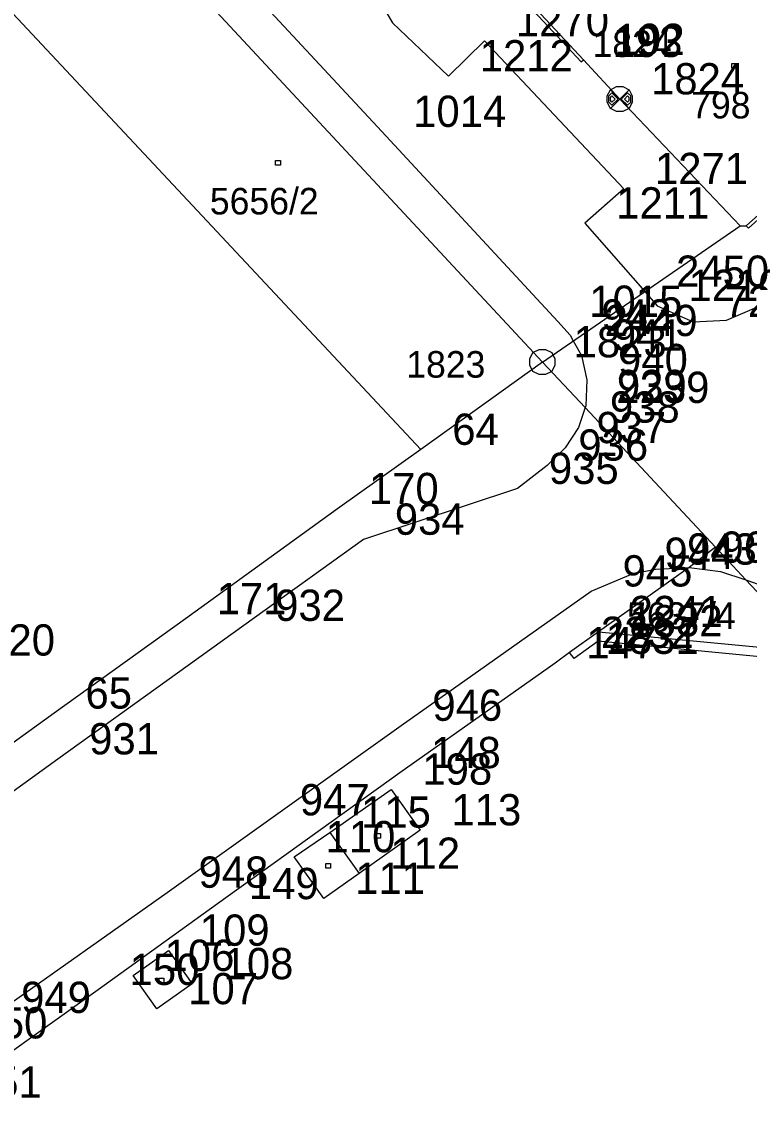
# Model space of a CAD drawing. Extents: x -822293 to -820259, y -1071573 to -1068794.
# Drawn here: x -821588.1 to -821541.6, y -1070084.3 to -1070015.1 of the extents above; entities that cross this region are included whole.
import ezdxf

# ---------------------------------------------------------------- set-up
doc = ezdxf.new("R2010")
doc.units = 0
for name, color, linetype in [('Vrstva 11', 7, 'Continuous'), ('Vrstva 14', 7, 'Continuous'), ('Vrstva 16', 7, 'Continuous'), ('Vrstva 2', 7, 'Continuous'), ('Vrstva 3', 7, 'Continuous'), ('Vrstva 5', 7, 'Continuous'), ('Vrstva 6', 7, 'Continuous'), ('Vrstva 8', 7, 'Continuous'), ('Vrstva 9', 7, 'Continuous')]:
    doc.layers.add(name, color=color, linetype=linetype)

# ---------------------------------------------------------------- blocks, each defined once
blk = doc.blocks.new('Z402')
at = {"layer": 'Vrstva 2'}
for p, q in [((-10, 10), (20, 10)), ((-10, -20), (-10, 10)), ((20, 10), (20, -20)), ((20, -20), (-10, -20))]:
    blk.add_line(p, q, dxfattribs=at)
blk = doc.blocks.new('Z101')
at = {"layer": 'Vrstva 2'}
for p, q in [((-60, 60), (-20, 80)), ((-20, 80), (20, 80)), ((20, 80), (60, 60)), ((-80, 20), (-60, 60)), ((-80, -20), (-80, 20)), ((0, 0), (0, 0)), ((60, 60), (80, 20)), ((80, 20), (80, -20)), ((-60, -60), (-80, -20)), ((-20, -80), (-60, -60)), ((60, -60), (20, -80)), ((80, -20), (60, -60)), ((20, -80), (-20, -80))]:
    blk.add_line(p, q, dxfattribs=at)
blk = doc.blocks.new('Z103')
at = {"layer": 'Vrstva 2'}
for p, q in [((-60, 60), (-20, 80)), ((-20, 80), (20, 80)), ((20, 80), (60, 60)), ((-80, 20), (-60, 60)), ((-80, -20), (-80, 20)), ((-70, 20), (-50, 40)), ((-70, -20), (-70, 20)), ((-60, -60), (60, 60)), ((-60, 60), (60, -60)), ((-60, 10), (-50, 20)), ((-60, -10), (-60, 10)), ((-50, 40), (-10, 0)), ((-50, 20), (-30, 0)), ((-10, 0), (-50, -40)), ((-30, 0), (-50, -20)), ((50, 40), (10, 0)), ((10, 0), (50, -40)), ((50, 20), (30, 0)), ((30, 0), (50, -20)), ((70, 20), (50, 40)), ((60, 10), (50, 20)), ((60, 60), (80, 20)), ((60, -10), (60, 10)), ((70, -20), (70, 20)), ((80, 20), (80, -20)), ((-60, -60), (-80, -20)), ((-50, -40), (-70, -20)), ((-50, -20), (-60, -10)), ((-20, -80), (-60, -60)), ((60, -60), (20, -80)), ((50, -20), (60, -10)), ((50, -40), (70, -20)), ((80, -20), (60, -60)), ((20, -80), (-20, -80))]:
    blk.add_line(p, q, dxfattribs=at)

msp = doc.modelspace()

# ---------------------------------------------------------------- linework, layer by layer
at = {"layer": 'Vrstva 2'}
for p, q in [((-821554.79, -1070036.9), (-821584.38, -1070005.07)), ((-821591.45, -1070011.59), (-821562.55, -1070042.5)), ((-821555.49, -1070014), (-821552.15, -1070017.56)), ((-821552.15, -1070017.56), (-821549.84, -1070020.08)), ((-821549.84, -1070020.08), (-821542.15, -1070028.19)), ((-821541.75, -1070028.19), (-821538.59, -1070025.33)), ((-821554.79, -1070036.9), (-821542.15, -1070028.19)), ((-821542.15, -1070028.19), (-821541.75, -1070028.19)), ((-821554.79, -1070036.9), (-821562.55, -1070042.5)), ((-821554.79, -1070036.9), (-821552.06, -1070039.82)), ((-821552.06, -1070039.82), (-821543.73, -1070048.74)), ((-821562.55, -1070042.5), (-821567.88, -1070046.29)), ((-821567.88, -1070046.29), (-821577.61, -1070053.33)), ((-821543.73, -1070048.74), (-821545.4, -1070050.04)), ((-821541.77, -1070050.84), (-821543.73, -1070048.74)), ((-821545.4, -1070050.04), (-821551.21, -1070054.16)), ((-821527.48, -1070066.2), (-821541.77, -1070050.84)), ((-821577.61, -1070053.33), (-821586, -1070059.37)), ((-821551.21, -1070054.16), (-821553.05, -1070055.49)), ((-821551.21, -1070054.16), (-821538.84, -1070055.34)), ((-821553.05, -1070055.49), (-821553.98, -1070056.16)), ((-821553.98, -1070056.16), (-821563.91, -1070063.18)), ((-821586, -1070059.37), (-821594.97, -1070065.81)), ((-821563.91, -1070063.18), (-821575.55, -1070071.56)), ((-821575.55, -1070071.56), (-821583.18, -1070077.05)), ((-821583.18, -1070077.05), (-821593.26, -1070084.26))]:
    msp.add_line(p, q, dxfattribs=at)
at = {"layer": 'Vrstva 3'}
for p, q in [((-821577.41, -1070008.85), (-821565.05, -1070022.16)), ((-821555.64, -1070014.14), (-821552.3, -1070017.69)), ((-821564.78, -1070014.52), (-821564.36, -1070015.21)), ((-821564.36, -1070015.21), (-821560.79, -1070018.61)), ((-821560.79, -1070018.61), (-821558.48, -1070016.36)), ((-821558.48, -1070016.36), (-821549.59, -1070025.82)), ((-821552.3, -1070017.69), (-821552.15, -1070017.56)), ((-821565.05, -1070022.16), (-821553.79, -1070034.31)), ((-821549.59, -1070025.82), (-821552.07, -1070028.02)), ((-821538.45, -1070025.48), (-821541.62, -1070028.34)), ((-821552.07, -1070028.02), (-821548.24, -1070032.39)), ((-821541.62, -1070028.34), (-821541.75, -1070028.19)), ((-821548.24, -1070032.39), (-821547.44, -1070033.3)), ((-821547.44, -1070033.3), (-821545.14, -1070034.33)), ((-821543.01, -1070034.22), (-821540.33, -1070033.07)), ((-821553.79, -1070034.31), (-821553.01, -1070035.19)), ((-821545.14, -1070034.33), (-821543.01, -1070034.22)), ((-821553.01, -1070035.19), (-821552.81, -1070035.54)), ((-821552.81, -1070035.54), (-821552.28, -1070036.48)), ((-821552.28, -1070036.48), (-821551.95, -1070038.04)), ((-821551.95, -1070038.04), (-821552.02, -1070039.7)), ((-821552.02, -1070039.7), (-821552.06, -1070039.82)), ((-821552.06, -1070039.82), (-821552.47, -1070041.08)), ((-821552.47, -1070041.08), (-821553.33, -1070042.39)), ((-821553.33, -1070042.39), (-821554.49, -1070043.51)), ((-821554.49, -1070043.51), (-821556.37, -1070045)), ((-821556.37, -1070045), (-821566.22, -1070048.25)), ((-821566.22, -1070048.25), (-821573.87, -1070053.76)), ((-821547.54, -1070050.16), (-821545.4, -1070050.04)), ((-821545.4, -1070050.04), (-821543.41, -1070050.29)), ((-821551.66, -1070051.56), (-821548.98, -1070050.43)), ((-821548.98, -1070050.43), (-821547.54, -1070050.16)), ((-821543.41, -1070050.29), (-821541.77, -1070050.84)), ((-821541.77, -1070050.84), (-821540.63, -1070051.23)), ((-821563.82, -1070060.15), (-821551.66, -1070051.56)), ((-821573.87, -1070053.76), (-821585.76, -1070062.3)), ((-821551.22, -1070054.75), (-821552.75, -1070055.87)), ((-821539.11, -1070055.92), (-821551.22, -1070054.75)), ((-821552.75, -1070055.87), (-821553.05, -1070055.49)), ((-821572.29, -1070066.2), (-821563.82, -1070060.15)), ((-821585.76, -1070062.3), (-821596.19, -1070069.84)), ((-821568.38, -1070066.99), (-821564.46, -1070064.24)), ((-821564.46, -1070064.24), (-821562.6, -1070066.84)), ((-821578.77, -1070070.83), (-821572.29, -1070066.2)), ((-821570.65, -1070068.56), (-821568.38, -1070066.99)), ((-821568.38, -1070066.99), (-821566.51, -1070069.62)), ((-821562.6, -1070066.84), (-821566.51, -1070069.62)), ((-821568.75, -1070071.22), (-821570.65, -1070068.56)), ((-821566.51, -1070069.62), (-821568.75, -1070071.22)), ((-821590.11, -1070078.84), (-821578.77, -1070070.83)), ((-821580.94, -1070076.15), (-821578.69, -1070074.54)), ((-821578.69, -1070074.54), (-821577.17, -1070076.68)), ((-821579.43, -1070078.28), (-821580.94, -1070076.15)), ((-821577.17, -1070076.68), (-821579.43, -1070078.28))]:
    msp.add_line(p, q, dxfattribs=at)
at = {"layer": 'Vrstva 8'}
for p, q in [((-821564.36, -1070015.21), (-821564.36, -1070015.21)), ((-821558.48, -1070016.36), (-821558.48, -1070016.36)), ((-821552.15, -1070017.56), (-821552.15, -1070017.56)), ((-821552.3, -1070017.69), (-821552.3, -1070017.69)), ((-821560.79, -1070018.61), (-821560.79, -1070018.61)), ((-821549.84, -1070020.08), (-821549.84, -1070020.08)), ((-821565.05, -1070022.16), (-821565.05, -1070022.16)), ((-821549.59, -1070025.82), (-821549.59, -1070025.82)), ((-821552.07, -1070028.02), (-821552.07, -1070028.02)), ((-821542.15, -1070028.19), (-821542.15, -1070028.19)), ((-821541.75, -1070028.19), (-821541.75, -1070028.19)), ((-821541.62, -1070028.34), (-821541.62, -1070028.34)), ((-821548.24, -1070032.39), (-821548.24, -1070032.39)), ((-821547.44, -1070033.3), (-821547.44, -1070033.3)), ((-821553.79, -1070034.31), (-821553.79, -1070034.31)), ((-821545.14, -1070034.33), (-821545.14, -1070034.33)), ((-821543.01, -1070034.22), (-821543.01, -1070034.22)), ((-821553.01, -1070035.19), (-821553.01, -1070035.19)), ((-821552.81, -1070035.54), (-821552.81, -1070035.54)), ((-821554.79, -1070036.9), (-821554.79, -1070036.9)), ((-821552.28, -1070036.48), (-821552.28, -1070036.48)), ((-821551.95, -1070038.04), (-821551.95, -1070038.04)), ((-821552.02, -1070039.7), (-821552.02, -1070039.7)), ((-821552.06, -1070039.82), (-821552.06, -1070039.82)), ((-821552.47, -1070041.08), (-821552.47, -1070041.08)), ((-821553.33, -1070042.39), (-821553.33, -1070042.39)), ((-821562.55, -1070042.5), (-821562.55, -1070042.5)), ((-821554.49, -1070043.51), (-821554.49, -1070043.51)), ((-821556.37, -1070045), (-821556.37, -1070045)), ((-821567.88, -1070046.29), (-821567.88, -1070046.29)), ((-821566.22, -1070048.25), (-821566.22, -1070048.25)), ((-821543.73, -1070048.74), (-821543.73, -1070048.74)), ((-821545.4, -1070050.04), (-821545.4, -1070050.04)), ((-821548.98, -1070050.43), (-821548.98, -1070050.43)), ((-821547.54, -1070050.16), (-821547.54, -1070050.16)), ((-821543.41, -1070050.29), (-821543.41, -1070050.29)), ((-821541.77, -1070050.84), (-821541.77, -1070050.84)), ((-821551.66, -1070051.56), (-821551.66, -1070051.56)), ((-821577.61, -1070053.33), (-821577.61, -1070053.33)), ((-821573.87, -1070053.76), (-821573.87, -1070053.76)), ((-821551.21, -1070054.16), (-821551.21, -1070054.16)), ((-821551.22, -1070054.75), (-821551.22, -1070054.75)), ((-821553.05, -1070055.49), (-821553.05, -1070055.49)), ((-821553.98, -1070056.16), (-821553.98, -1070056.16)), ((-821552.75, -1070055.87), (-821552.75, -1070055.87)), ((-821586, -1070059.37), (-821586, -1070059.37)), ((-821563.82, -1070060.15), (-821563.82, -1070060.15)), ((-821585.76, -1070062.3), (-821585.76, -1070062.3)), ((-821563.91, -1070063.18), (-821563.91, -1070063.18)), ((-821564.46, -1070064.24), (-821564.46, -1070064.24)), ((-821572.29, -1070066.2), (-821572.29, -1070066.2)), ((-821568.38, -1070066.99), (-821568.38, -1070066.99)), ((-821562.6, -1070066.84), (-821562.6, -1070066.84)), ((-821570.65, -1070068.56), (-821570.65, -1070068.56)), ((-821566.51, -1070069.62), (-821566.51, -1070069.62)), ((-821578.77, -1070070.83), (-821578.77, -1070070.83)), ((-821568.75, -1070071.22), (-821568.75, -1070071.22)), ((-821575.55, -1070071.56), (-821575.55, -1070071.56)), ((-821578.69, -1070074.54), (-821578.69, -1070074.54)), ((-821580.94, -1070076.15), (-821580.94, -1070076.15)), ((-821583.18, -1070077.05), (-821583.18, -1070077.05)), ((-821577.17, -1070076.68), (-821577.17, -1070076.68)), ((-821579.43, -1070078.28), (-821579.43, -1070078.28))]:
    msp.add_line(p, q, dxfattribs=at)

# ---------------------------------------------------------------- block references
at = {"layer": 'Vrstva 11', "xscale": 0.01, "yscale": 0.01}
for p in [(-821542.57, -1070017.9), (-821571.74, -1070024.11), (-821565.33, -1070067.15), (-821568.53, -1070069.07), (-821579.18, -1070076.41)]:
    msp.add_blockref('Z402', p, dxfattribs=at)
at = {"layer": 'Vrstva 14', "xscale": 0.01, "yscale": 0.01}
for name, p in [('Z103', (-821549.84, -1070020.08)), ('Z101', (-821554.79, -1070036.9))]:
    msp.add_blockref(name, p, dxfattribs=at)

# ---------------------------------------------------------------- texts
at = {"layer": 'Vrstva 16'}
for s, p in [('1824', (-821551.582, -1070017.39)), ('1823', (-821563.49, -1070037.9))]:
    msp.add_text(s, height=1.7, dxfattribs=at).set_placement(p)
at = {"layer": 'Vrstva 5'}
msp.add_text('5637/4', height=1.7, dxfattribs=at).set_placement((-821549.376, -1070053.97))
at = {"layer": 'Vrstva 6'}
for s, p in [('798', (-821545.276, -1070021.32)), ('5656/2', (-821576.046, -1070027.46))]:
    msp.add_text(s, height=1.7, dxfattribs=at).set_placement(p)
at = {"layer": 'Vrstva 9'}
for s, p in [('1270', (-821556.48, -1070016.06)), ('193', (-821550.3, -1070017.39)), ('192', (-821550.15, -1070017.26)), ('1212', (-821558.79, -1070018.31)), ('1824', (-821547.84, -1070019.78)), ('1014', (-821563.05, -1070021.86)), ('1271', (-821547.59, -1070025.52)), ('1211', (-821550.07, -1070027.72)), ('2450', (-821546.24, -1070032.09)), ('1210', (-821545.44, -1070033)), ('1015', (-821551.79, -1070034.01)), ('725', (-821543.14, -1070034.03)), ('942', (-821551.01, -1070034.89)), ('2449', (-821550.81, -1070035.24)), ('941', (-821550.28, -1070036.18)), ('1823', (-821552.79, -1070036.6)), ('940', (-821549.95, -1070037.74)), ('2239', (-821550.06, -1070039.52)), ('939', (-821550.02, -1070039.4)), ('938', (-821550.47, -1070040.78)), ('64', (-821560.55, -1070042.2)), ('937', (-821551.33, -1070042.09)), ('936', (-821552.49, -1070043.21)), ('935', (-821554.37, -1070044.7)), ('170', (-821565.88, -1070045.99)), ('934', (-821564.22, -1070047.95)), ('943', (-821545.54, -1070049.86)), ('962', (-821543.4, -1070049.74)), ('944', (-821546.98, -1070050.13)), ('945', (-821549.66, -1070051.26)), ('171', (-821575.61, -1070053.03)), ('932', (-821571.87, -1070053.46)), ('2241', (-821549.21, -1070053.86)), ('1832', (-821549.22, -1070054.45)), ('2232', (-821551.05, -1070055.19)), ('1831', (-821550.75, -1070055.57)), ('20', (-821588.92, -1070055.68)), ('147', (-821551.98, -1070055.86)), ('65', (-821584, -1070059.07)), ('946', (-821561.82, -1070059.85)), ('931', (-821583.76, -1070062)), ('148', (-821561.91, -1070062.88)), ('198', (-821562.46, -1070063.94)), ('947', (-821570.29, -1070065.9)), ('113', (-821560.6, -1070066.54)), ('115', (-821566.38, -1070066.69)), ('110', (-821568.65, -1070068.26)), ('112', (-821564.51, -1070069.32)), ('948', (-821576.77, -1070070.53)), ('149', (-821573.55, -1070071.26)), ('111', (-821566.75, -1070070.92)), ('109', (-821576.69, -1070074.24)), ('106', (-821578.94, -1070075.85)), ('150', (-821581.18, -1070076.75)), ('108', (-821575.17, -1070076.38)), ('107', (-821577.43, -1070077.98)), ('949', (-821588.11, -1070078.54)), ('950', (-821590.9, -1070080.17)), ('151', (-821591.26, -1070083.96))]:
    msp.add_text(s, height=2, dxfattribs=at).set_placement(p)

doc.saveas('drawing.dxf')
